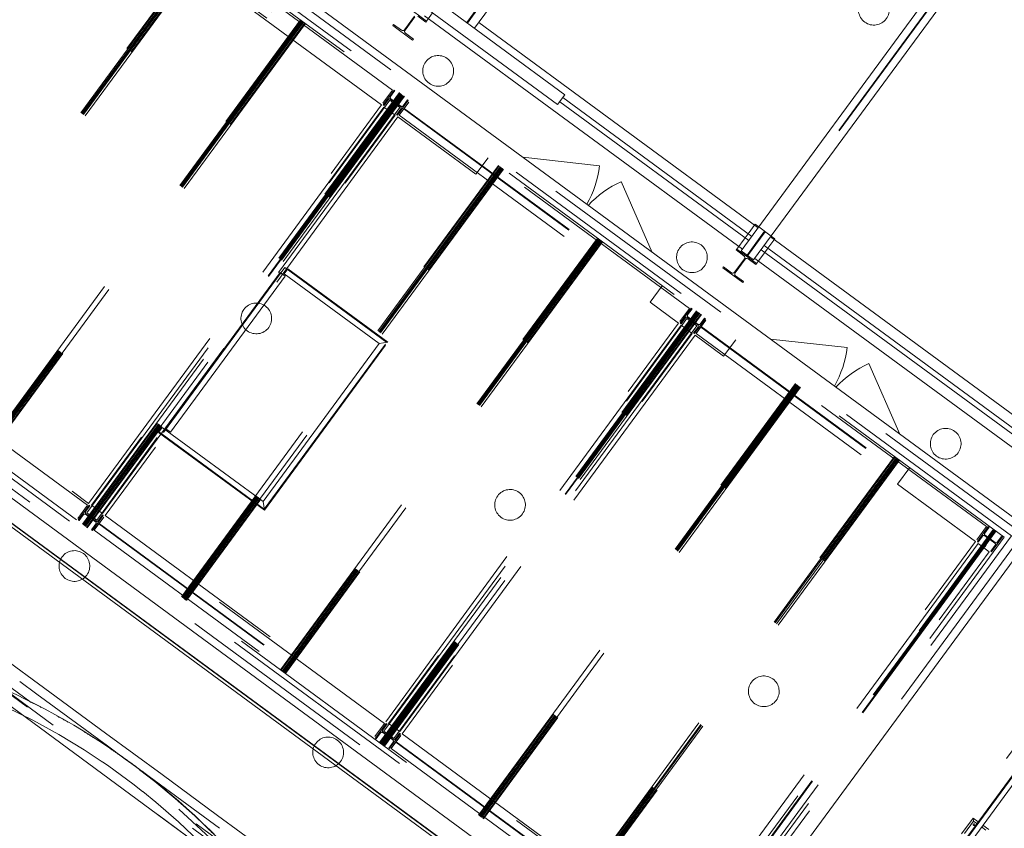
# Model space of a CAD drawing. Header units: metres. Extents: x 135583 to 135939, y 457896 to 458258.
# Tile 392 of 599: x 135814 to 135823, y 457955 to 457963. Entities that reach past the tile are written whole.
import ezdxf

# ---------------------------------------------------------------- set-up
doc = ezdxf.new("R2010")
doc.units = ezdxf.units.M
doc.linetypes.add('Hidden', pattern=[4, 2, -2])
doc.layers.add('NIEUWE INSTALLATIE', color=250, linetype='Continuous', lineweight=0)

msp = doc.modelspace()

# ---------------------------------------------------------------- linework, layer by layer
at = {"layer": 'NIEUWE INSTALLATIE'}
for p, q in [((135823.5806, 457957.6643), (135802.7806, 457972.9456)), ((135799.4414, 457968.4004), (135820.2413, 457953.1191)), ((135820.1063, 457952.9353), (135799.3064, 457968.2166)), ((135820.1235, 457952.9586), (135799.3235, 457968.24)), ((135820.1252, 457952.9611), (135799.3253, 457968.2424)), ((135825.1726, 457966.4684), (135820.7248, 457960.4144)), ((135820.8457, 457960.3256), (135825.2935, 457966.3796)), ((135819.0034, 457961.9396), (135817.7465, 457962.8631)), ((135818.045, 457962.6438), (135818.1705, 457962.8146)), ((135817.6525, 457962.6591), (135817.4591, 457962.8012)), ((135817.6525, 457962.6591), (135817.7117, 457962.7397)), ((135817.6525, 457962.6591), (135817.7117, 457962.7397)), ((135818.9324, 457961.8429), (135817.6755, 457962.7664)), ((135818.1774, 457962.8095), (135818.0519, 457962.6387)), ((135818.121, 457962.588), (135818.2669, 457962.7866)), ((135817.33, 457962.6255), (135817.3229, 457962.6159)), ((135817.4068, 457962.5691), (135817.33, 457962.6255)), ((135817.5333, 457962.7058), (135817.4362, 457962.5736)), ((135817.4422, 457962.5692), (135817.5393, 457962.7014)), ((135817.5687, 457962.7059), (135817.6454, 457962.6495)), ((135820.7367, 457960.4305), (135817.634, 457962.7099)), ((135817.6454, 457962.6495), (135817.6525, 457962.6591)), ((135818.0519, 457962.6387), (135818.045, 457962.6438)), ((135820.8906, 457960.64), (135818.1624, 457962.6444)), ((135817.3229, 457962.6159), (135817.5163, 457962.4738)), ((135817.5235, 457962.4834), (135817.4467, 457962.5398)), ((135817.5163, 457962.4738), (135817.5235, 457962.4834)), ((135819.0034, 457961.9396), (135818.9324, 457961.8429)), ((135818.9531, 457961.8711), (135820.7989, 457960.5151)), ((135818.9827, 457961.9114), (135820.8285, 457960.5554)), ((135818.5923, 457961.3291), (135819.3422, 457961.2462)), ((135819.8573, 457960.3997), (135819.5541, 457961.0906)), ((135820.8603, 457960.6747), (135820.7922, 457960.582)), ((135820.8603, 457960.6747), (135820.7922, 457960.582)), ((135820.8603, 457960.6747), (135820.7922, 457960.582)), ((135820.8603, 457960.6747), (135820.8965, 457960.6481)), ((135820.8603, 457960.6747), (135820.8965, 457960.6481)), ((135820.8603, 457960.6747), (135820.8965, 457960.6481)), ((135820.7626, 457960.5417), (135820.6827, 457960.4329)), ((135820.7626, 457960.5417), (135820.6827, 457960.4329)), ((135820.7626, 457960.5417), (135820.6827, 457960.4329)), ((135820.9856, 457960.4399), (135821.0537, 457960.5326)), ((135820.9856, 457960.4399), (135821.0537, 457960.5326)), ((135820.9856, 457960.4399), (135821.0537, 457960.5326)), ((135823.7918, 457958.5086), (135821.0115, 457960.5512)), ((135821.0174, 457960.5593), (135821.0537, 457960.5326)), ((135821.0174, 457960.5593), (135821.0537, 457960.5326)), ((135821.0174, 457960.5593), (135821.0537, 457960.5326)), ((135820.6827, 457960.4329), (135820.6756, 457960.4233)), ((135820.6756, 457960.4233), (135820.7523, 457960.3669)), ((135820.8761, 457960.2908), (135820.6827, 457960.4329)), ((135820.8457, 457960.3256), (135820.7248, 457960.4144)), ((135820.9197, 457960.4263), (135823.7, 457958.3836)), ((135820.9493, 457960.4666), (135823.7296, 457958.4239)), ((135820.7568, 457960.3375), (135820.6597, 457960.2054)), ((135820.6657, 457960.2009), (135820.7628, 457960.3331)), ((135820.7922, 457960.3376), (135820.869, 457960.2812)), ((135823.6379, 457958.299), (135820.8576, 457960.3417)), ((135820.8761, 457960.2908), (135820.956, 457960.3996)), ((135820.8761, 457960.2908), (135820.956, 457960.3996)), ((135820.8761, 457960.2908), (135820.956, 457960.3996)), ((135820.5536, 457960.2573), (135820.5465, 457960.2476)), ((135820.5465, 457960.2476), (135820.7399, 457960.1055)), ((135820.6303, 457960.2009), (135820.5536, 457960.2573)), ((135820.869, 457960.2812), (135820.8761, 457960.2908)), ((135820.747, 457960.1152), (135820.6702, 457960.1716)), ((135820.7399, 457960.1055), (135820.747, 457960.1152)), ((135821.01, 457959.5529), (135821.7599, 457959.47)), ((135809.3107, 457959.5308), (135813.973, 457956.1055)), ((135809.3107, 457959.5308), (135813.973, 457956.1055)), ((135822.275, 457958.6235), (135821.9718, 457959.3143)), ((135819.867, 457951.3534), (135809.3645, 457959.0694)), ((135819.867, 457951.3534), (135809.3645, 457959.0694)), ((135820.2413, 457953.1191), (135823.5806, 457957.6643)), ((135813.6793, 457956.2096), (135813.8476, 457956.086)), ((135813.6793, 457956.2096), (135813.8476, 457956.086)), ((135814.5164, 457955.7063), (135815.069, 457955.3003)), ((135814.5164, 457955.7063), (135815.069, 457955.3003)), ((135814.5353, 457955.5808), (135814.7108, 457955.4518)), ((135814.5353, 457955.5808), (135814.7108, 457955.4518)), ((135823.58, 457955.5742), (135816.8257, 457946.3806)), ((135816.8368, 457946.3823), (135823.5864, 457955.5694)), ((135823.5871, 457955.5689), (135816.838, 457946.3825)), ((135816.9056, 457946.3928), (135823.626, 457955.5403)), ((135814.7753, 457955.4044), (135814.9436, 457955.2808)), ((135814.7753, 457955.4044), (135814.9436, 457955.2808)), ((135815.6124, 457954.9011), (135818.8321, 457952.5356)), ((135815.6124, 457954.9011), (135818.8321, 457952.5356)), ((135822.9893, 457954.8748), (135822.8768, 457954.7217)), ((135822.9048, 457954.726), (135822.9936, 457954.8469)), ((135822.9893, 457954.8748), (135822.9936, 457954.8469)), ((135823.0392, 457954.8381), (135822.9893, 457954.8748)), ((135822.9936, 457954.8469), (135823.0274, 457954.822)), ((135823.0728, 457954.7887), (135823.1144, 457954.7581)), ((135823.1424, 457954.7623), (135823.0846, 457954.8048))]:
    msp.add_line(p, q, dxfattribs=at)
at = {"layer": 'NIEUWE INSTALLATIE', "linetype": 'Hidden'}
for p, q in [((135802.7967, 457972.8407), (135823.4113, 457957.6956)), ((135802.7967, 457972.8407), (135823.4113, 457957.6956)), ((135823.3639, 457957.6311), (135802.8138, 457972.7289)), ((135823.3639, 457957.6311), (135802.8138, 457972.7289)), ((135823.294, 457957.6204), (135802.8245, 457972.659)), ((135823.294, 457957.6204), (135802.8245, 457972.659)), ((135817.212, 457961.8406), (135807.3802, 457969.0638)), ((135817.212, 457961.8406), (135807.3802, 457969.0638)), ((135817.212, 457961.8406), (135807.3802, 457969.0638)), ((135817.212, 457961.8406), (135807.3802, 457969.0638)), ((135799.6581, 457968.4335), (135820.2082, 457953.3358)), ((135799.6581, 457968.4335), (135820.2082, 457953.3358)), ((135799.728, 457968.4442), (135820.1975, 457953.4057)), ((135799.728, 457968.4442), (135820.1975, 457953.4057)), ((135820.2253, 457953.2239), (135799.6107, 457968.3691)), ((135820.2253, 457953.2239), (135799.6107, 457968.3691)), ((135825.2302, 457966.4261), (135820.7824, 457960.3721)), ((135825.2359, 457966.4219), (135820.7881, 457960.3679)), ((135804.5205, 457965.1714), (135814.3523, 457957.9481)), ((135804.5205, 457965.1714), (135814.3523, 457957.9481)), ((135804.5205, 457965.1714), (135814.3523, 457957.9481)), ((135804.5205, 457965.1714), (135814.3523, 457957.9481)), ((135817.3201, 457961.9846), (135814.5771, 457963.9997)), ((135817.3201, 457961.9846), (135814.5771, 457963.9997)), ((135814.4824, 457963.8708), (135817.2253, 457961.8556)), ((135814.4824, 457963.8708), (135817.2253, 457961.8556)), ((135814.528, 457963.9329), (135817.2709, 457961.9177)), ((135814.528, 457963.9329), (135817.2709, 457961.9177)), ((135814.5315, 457963.9377), (135817.2745, 457961.9225)), ((135814.5315, 457963.9377), (135817.2745, 457961.9225)), ((135812.3569, 457959.166), (135815.4534, 457963.3808)), ((135812.3569, 457959.166), (135815.4534, 457963.3808)), ((135815.4607, 457963.3754), (135812.3642, 457959.1606)), ((135815.4607, 457963.3754), (135812.3642, 457959.1606)), ((135815.4704, 457963.3683), (135812.3739, 457959.1535)), ((135815.4704, 457963.3683), (135812.3739, 457959.1535)), ((135815.4745, 457963.3653), (135812.378, 457959.1505)), ((135815.4745, 457963.3653), (135812.378, 457959.1505)), ((135815.4809, 457963.3606), (135812.3844, 457959.1458)), ((135815.4809, 457963.3606), (135812.3844, 457959.1458)), ((135815.485, 457963.3576), (135812.3885, 457959.1428)), ((135815.485, 457963.3576), (135812.3885, 457959.1428)), ((135812.3982, 457959.1356), (135815.4947, 457963.3504)), ((135812.3982, 457959.1356), (135815.4947, 457963.3504)), ((135815.502, 457963.3451), (135812.4055, 457959.1303)), ((135815.502, 457963.3451), (135812.4055, 457959.1303)), ((135813.324, 457958.4555), (135816.4205, 457962.6703)), ((135813.324, 457958.4555), (135816.4205, 457962.6703)), ((135816.4278, 457962.6649), (135813.3312, 457958.4501)), ((135816.4278, 457962.6649), (135813.3312, 457958.4501)), ((135816.4375, 457962.6578), (135813.341, 457958.443)), ((135816.4375, 457962.6578), (135813.341, 457958.443)), ((135816.4416, 457962.6548), (135813.345, 457958.44)), ((135816.4416, 457962.6548), (135813.345, 457958.44)), ((135816.448, 457962.6501), (135813.3515, 457958.4353)), ((135816.448, 457962.6501), (135813.3515, 457958.4353)), ((135816.4521, 457962.6471), (135813.3555, 457958.4323)), ((135816.4521, 457962.6471), (135813.3555, 457958.4323)), ((135813.3653, 457958.4251), (135816.4618, 457962.6399)), ((135813.3653, 457958.4251), (135816.4618, 457962.6399)), ((135816.4691, 457962.6346), (135813.3726, 457958.4198)), ((135816.4691, 457962.6346), (135813.3726, 457958.4198)), ((135814.291, 457957.745), (135817.3875, 457961.9598)), ((135814.291, 457957.745), (135817.3875, 457961.9598)), ((135817.3948, 457961.9544), (135814.2983, 457957.7397)), ((135817.3948, 457961.9544), (135814.2983, 457957.7397)), ((135817.4046, 457961.9473), (135814.308, 457957.7325)), ((135817.4046, 457961.9473), (135814.308, 457957.7325)), ((135817.3201, 457961.9846), (135817.2253, 457961.8556)), ((135817.3201, 457961.9846), (135817.2253, 457961.8556)), ((135817.3362, 457961.9851), (135817.2296, 457961.8401)), ((135817.3362, 457961.9851), (135817.2296, 457961.8401)), ((135817.3012, 457961.9215), (135817.3439, 457961.9795)), ((135817.3012, 457961.9215), (135817.3439, 457961.9795)), ((135817.3439, 457961.9795), (135817.3362, 457961.9851)), ((135817.3439, 457961.9795), (135817.3362, 457961.9851)), ((135817.4086, 457961.9443), (135814.3121, 457957.7295)), ((135817.4086, 457961.9443), (135814.3121, 457957.7295)), ((135817.4151, 457961.9396), (135814.3185, 457957.7248)), ((135817.4151, 457961.9396), (135814.3185, 457957.7248)), ((135817.4191, 457961.9366), (135814.3226, 457957.7218)), ((135817.4191, 457961.9366), (135814.3226, 457957.7218)), ((135814.3323, 457957.7147), (135817.4289, 457961.9295)), ((135814.3323, 457957.7147), (135817.4289, 457961.9295)), ((135814.3342, 457957.856), (135817.2946, 457961.8854)), ((135814.3342, 457957.856), (135817.2946, 457961.8854)), ((135817.4361, 457961.9241), (135814.3396, 457957.7093)), ((135817.4361, 457961.9241), (135814.3396, 457957.7093)), ((135817.2373, 457961.8344), (135817.2799, 457961.8925)), ((135817.2373, 457961.8344), (135817.2799, 457961.8925)), ((135817.3913, 457961.8143), (135817.2946, 457961.8854)), ((135817.3913, 457961.8143), (135817.2946, 457961.8854)), ((135817.3009, 457961.8957), (135817.3992, 457961.8234)), ((135817.3009, 457961.8957), (135817.3992, 457961.8234)), ((135817.4028, 457961.8283), (135817.3044, 457961.9005)), ((135817.4028, 457961.8283), (135817.3044, 457961.9005)), ((135817.3674, 457961.7388), (135817.474, 457961.8839)), ((135817.3674, 457961.7388), (135817.474, 457961.8839)), ((135817.3836, 457961.7393), (135817.4783, 457961.8683)), ((135817.3836, 457961.7393), (135817.4783, 457961.8683)), ((135817.4664, 457961.8895), (135817.4237, 457961.8315)), ((135817.4664, 457961.8895), (135817.4237, 457961.8315)), ((135817.474, 457961.8839), (135817.4664, 457961.8895)), ((135817.474, 457961.8839), (135817.4664, 457961.8895)), ((135820.2212, 457959.8531), (135817.4783, 457961.8683)), ((135820.2212, 457959.8531), (135817.4783, 457961.8683)), ((135814.3523, 457957.9481), (135817.212, 457961.8406)), ((135814.3523, 457957.9481), (135817.212, 457961.8406)), ((135814.3523, 457957.9481), (135817.212, 457961.8406)), ((135814.3523, 457957.9481), (135817.212, 457961.8406)), ((135817.2366, 457961.8192), (135814.3801, 457957.9311)), ((135817.2366, 457961.8192), (135814.3801, 457957.9311)), ((135817.3913, 457961.8143), (135814.431, 457957.7849)), ((135817.3913, 457961.8143), (135814.431, 457957.7849)), ((135817.2884, 457961.7811), (135814.4319, 457957.8931)), ((135817.2884, 457961.7811), (135814.4319, 457957.8931)), ((135817.2937, 457961.7772), (135814.4372, 457957.8892)), ((135817.2937, 457961.7772), (135814.4372, 457957.8892)), ((135817.2296, 457961.8401), (135817.2373, 457961.8344)), ((135817.2296, 457961.8401), (135817.2373, 457961.8344)), ((135817.2366, 457961.8192), (135817.3454, 457961.7392)), ((135817.2366, 457961.8192), (135817.3454, 457961.7392)), ((135817.4024, 457961.8025), (135817.3598, 457961.7444)), ((135817.4024, 457961.8025), (135817.3598, 457961.7444)), ((135817.4292, 457961.8014), (135820.1721, 457959.7862)), ((135817.4292, 457961.8014), (135820.1721, 457959.7862)), ((135817.4327, 457961.8062), (135820.1757, 457959.7911)), ((135817.4327, 457961.8062), (135820.1757, 457959.7911)), ((135814.4889, 457957.8511), (135817.3454, 457961.7392)), ((135814.4889, 457957.8511), (135817.3454, 457961.7392)), ((135817.3732, 457961.7222), (135814.5135, 457957.8297)), ((135817.3732, 457961.7222), (135814.5135, 457957.8297)), ((135817.3598, 457961.7444), (135817.3674, 457961.7388)), ((135817.3598, 457961.7444), (135817.3674, 457961.7388)), ((135818.1352, 457961.1623), (135817.3732, 457961.7222)), ((135818.1352, 457961.1623), (135817.3732, 457961.7222)), ((135817.3836, 457961.7393), (135820.1265, 457959.7242)), ((135817.3836, 457961.7393), (135820.1265, 457959.7242)), ((135818.1352, 457961.1623), (135818.2536, 457961.3235)), ((135818.1352, 457961.1623), (135818.2536, 457961.3235)), ((135815.2581, 457957.0345), (135818.3546, 457961.2493)), ((135815.2581, 457957.0345), (135818.3546, 457961.2493)), ((135818.3619, 457961.244), (135815.2654, 457957.0292)), ((135818.3619, 457961.244), (135815.2654, 457957.0292)), ((135818.3716, 457961.2368), (135815.2751, 457957.022)), ((135818.3716, 457961.2368), (135815.2751, 457957.022)), ((135818.3757, 457961.2338), (135815.2792, 457957.019)), ((135818.3757, 457961.2338), (135815.2792, 457957.019)), ((135818.3821, 457961.2291), (135815.2856, 457957.0143)), ((135818.3821, 457961.2291), (135815.2856, 457957.0143)), ((135818.3862, 457961.2261), (135815.2897, 457957.0113)), ((135818.3862, 457961.2261), (135815.2897, 457957.0113)), ((135815.2994, 457957.0042), (135818.3959, 457961.219)), ((135815.2994, 457957.0042), (135818.3959, 457961.219)), ((135818.4032, 457961.2136), (135815.3067, 457956.9988)), ((135818.4032, 457961.2136), (135815.3067, 457956.9988)), ((135820.954, 457960.6059), (135820.7823, 457960.3722)), ((135820.954, 457960.6059), (135820.7823, 457960.3722)), ((135820.954, 457960.6059), (135820.7823, 457960.3722)), ((135820.96, 457960.6014), (135820.7883, 457960.3678)), ((135820.96, 457960.6014), (135820.7883, 457960.3678)), ((135820.96, 457960.6014), (135820.7883, 457960.3678)), ((135820.8966, 457960.648), (135821.0174, 457960.5593)), ((135820.8966, 457960.648), (135821.0174, 457960.5593)), ((135820.8966, 457960.648), (135821.0174, 457960.5593)), ((135816.2252, 457956.324), (135819.3217, 457960.5388)), ((135816.2252, 457956.324), (135819.3217, 457960.5388)), ((135819.329, 457960.5335), (135816.2324, 457956.3187)), ((135819.329, 457960.5335), (135816.2324, 457956.3187)), ((135819.3387, 457960.5263), (135816.2422, 457956.3116)), ((135819.3387, 457960.5263), (135816.2422, 457956.3116)), ((135819.3428, 457960.5233), (135816.2462, 457956.3086)), ((135819.3428, 457960.5233), (135816.2462, 457956.3086)), ((135819.3492, 457960.5186), (135816.2527, 457956.3038)), ((135819.3492, 457960.5186), (135816.2527, 457956.3038)), ((135819.3533, 457960.5156), (135816.2567, 457956.3008)), ((135819.3533, 457960.5156), (135816.2567, 457956.3008)), ((135816.2665, 457956.2937), (135819.363, 457960.5085)), ((135816.2665, 457956.2937), (135819.363, 457960.5085)), ((135820.7922, 457960.582), (135820.7626, 457960.5418)), ((135820.7922, 457960.582), (135820.7626, 457960.5418)), ((135820.7922, 457960.582), (135820.7626, 457960.5418)), ((135819.3703, 457960.5031), (135816.2737, 457956.2883)), ((135819.3703, 457960.5031), (135816.2737, 457956.2883)), ((135820.956, 457960.3997), (135820.9856, 457960.4399)), ((135820.956, 457960.3997), (135820.9856, 457960.4399)), ((135820.956, 457960.3997), (135820.9856, 457960.4399)), ((135820.7823, 457960.3722), (135820.7763, 457960.3641)), ((135820.7823, 457960.3722), (135820.7763, 457960.3641)), ((135820.7823, 457960.3722), (135820.7763, 457960.3641)), ((135820.7883, 457960.3677), (135820.7824, 457960.3597)), ((135820.7883, 457960.3677), (135820.7824, 457960.3597)), ((135820.7883, 457960.3677), (135820.7824, 457960.3597)), ((135816.268, 457960.2526), (135815.0713, 457958.6238)), ((135816.268, 457960.2526), (135815.0713, 457958.6238)), ((135816.2634, 457960.1902), (135816.299, 457960.2385)), ((135816.2634, 457960.1902), (135816.299, 457960.2385)), ((135817.2642, 457959.5207), (135816.268, 457960.2526)), ((135817.2642, 457959.5207), (135816.268, 457960.2526)), ((135817.274, 457959.5222), (135816.299, 457960.2385)), ((135817.274, 457959.5222), (135816.299, 457960.2385)), ((135816.2234, 457960.2038), (135815.1045, 457958.6808)), ((135816.2234, 457960.2038), (135815.1045, 457958.6808)), ((135815.1529, 457958.6453), (135816.2718, 457960.1683)), ((135815.1529, 457958.6453), (135816.2718, 457960.1683)), ((135816.2234, 457960.2038), (135816.2718, 457960.1683)), ((135816.2234, 457960.2038), (135816.2718, 457960.1683)), ((135816.2634, 457960.1902), (135817.1901, 457959.5094)), ((135816.2634, 457960.1902), (135817.1901, 457959.5094)), ((135819.9532, 457960.0748), (135819.8348, 457959.9137)), ((135819.9532, 457960.0748), (135819.8348, 457959.9137)), ((135814.3419, 457957.931), (135811.599, 457959.9461)), ((135814.3419, 457957.931), (135811.599, 457959.9461)), ((135811.5499, 457959.8792), (135814.2928, 457957.8641)), ((135811.5499, 457959.8792), (135814.2928, 457957.8641)), ((135811.5534, 457959.8841), (135814.2964, 457957.8689)), ((135811.5534, 457959.8841), (135814.2964, 457957.8689)), ((135820.1132, 457959.7091), (135819.8348, 457959.9137)), ((135820.1132, 457959.7091), (135819.8348, 457959.9137)), ((135820.2212, 457959.8531), (135820.1265, 457959.7242)), ((135820.2212, 457959.8531), (135820.1265, 457959.7242)), ((135820.2374, 457959.8537), (135820.1308, 457959.7086)), ((135820.2374, 457959.8537), (135820.1308, 457959.7086)), ((135820.2024, 457959.79), (135820.2451, 457959.848)), ((135820.2024, 457959.79), (135820.2451, 457959.848)), ((135820.2451, 457959.848), (135820.2374, 457959.8537)), ((135820.2451, 457959.848), (135820.2374, 457959.8537)), ((135811.5043, 457959.8172), (135814.2472, 457957.802)), ((135811.5043, 457959.8172), (135814.2472, 457957.802)), ((135817.1922, 457955.6136), (135820.2887, 457959.8284)), ((135817.1922, 457955.6136), (135820.2887, 457959.8284)), ((135820.296, 457959.823), (135817.1995, 457955.6082)), ((135820.296, 457959.823), (135817.1995, 457955.6082)), ((135820.3057, 457959.8159), (135817.2092, 457955.6011)), ((135820.3057, 457959.8159), (135817.2092, 457955.6011)), ((135820.3098, 457959.8129), (135817.2133, 457955.5981)), ((135820.3098, 457959.8129), (135817.2133, 457955.5981)), ((135820.3163, 457959.8081), (135817.2197, 457955.5933)), ((135820.3163, 457959.8081), (135817.2197, 457955.5933)), ((135820.3203, 457959.8051), (135817.2238, 457955.5904)), ((135820.3203, 457959.8051), (135817.2238, 457955.5904)), ((135817.2335, 457955.5832), (135820.33, 457959.798)), ((135817.2335, 457955.5832), (135820.33, 457959.798)), ((135817.2354, 457955.7245), (135820.1958, 457959.7539)), ((135817.2354, 457955.7245), (135820.1958, 457959.7539)), ((135820.3373, 457959.7927), (135817.2408, 457955.5779)), ((135820.3373, 457959.7927), (135817.2408, 457955.5779)), ((135820.1385, 457959.703), (135820.1811, 457959.761)), ((135820.1385, 457959.703), (135820.1811, 457959.761)), ((135820.1958, 457959.7539), (135820.2925, 457959.6829)), ((135820.1958, 457959.7539), (135820.2925, 457959.6829)), ((135820.2021, 457959.7642), (135820.3004, 457959.692)), ((135820.2021, 457959.7642), (135820.3004, 457959.692)), ((135820.304, 457959.6968), (135820.2056, 457959.769)), ((135820.304, 457959.6968), (135820.2056, 457959.769)), ((135820.2686, 457959.6074), (135820.3752, 457959.7524)), ((135820.2686, 457959.6074), (135820.3752, 457959.7524)), ((135820.2848, 457959.6079), (135820.3795, 457959.7368)), ((135820.2848, 457959.6079), (135820.3795, 457959.7368)), ((135820.3676, 457959.758), (135820.3249, 457959.7)), ((135820.3676, 457959.758), (135820.3249, 457959.7)), ((135820.3752, 457959.7524), (135820.3676, 457959.758)), ((135820.3752, 457959.7524), (135820.3676, 457959.758)), ((135823.1224, 457957.7217), (135820.3795, 457959.7368)), ((135823.1224, 457957.7217), (135820.3795, 457959.7368)), ((135817.2535, 457955.8167), (135820.1132, 457959.7091)), ((135817.2535, 457955.8167), (135820.1132, 457959.7091)), ((135820.1378, 457959.6877), (135817.2813, 457955.7996)), ((135820.1378, 457959.6877), (135817.2813, 457955.7996)), ((135820.2925, 457959.6829), (135817.3321, 457955.6535)), ((135820.2925, 457959.6829), (135817.3321, 457955.6535)), ((135820.1896, 457959.6497), (135817.3331, 457955.7616)), ((135820.1896, 457959.6497), (135817.3331, 457955.7616)), ((135820.1949, 457959.6458), (135817.3384, 457955.7577)), ((135820.1949, 457959.6458), (135817.3384, 457955.7577)), ((135820.1308, 457959.7086), (135820.1385, 457959.703)), ((135820.1308, 457959.7086), (135820.1385, 457959.703)), ((135820.1378, 457959.6877), (135820.2466, 457959.6078)), ((135820.1378, 457959.6877), (135820.2466, 457959.6078)), ((135820.3036, 457959.671), (135820.261, 457959.613)), ((135820.3036, 457959.671), (135820.261, 457959.613)), ((135820.3304, 457959.67), (135823.0733, 457957.6548)), ((135820.3304, 457959.67), (135823.0733, 457957.6548)), ((135820.3339, 457959.6748), (135823.0769, 457957.6596)), ((135820.3339, 457959.6748), (135823.0769, 457957.6596)), ((135820.9494, 457952.2334), (135826.4556, 457959.7281)), ((135820.9494, 457952.2334), (135826.4556, 457959.7281)), ((135817.3901, 457955.7197), (135820.2466, 457959.6078)), ((135817.3901, 457955.7197), (135820.2466, 457959.6078)), ((135820.2744, 457959.5907), (135817.4147, 457955.6983)), ((135820.2744, 457959.5907), (135817.4147, 457955.6983)), ((135820.261, 457959.613), (135820.2686, 457959.6074)), ((135820.261, 457959.613), (135820.2686, 457959.6074)), ((135820.5529, 457959.3861), (135820.2744, 457959.5907)), ((135820.5529, 457959.3861), (135820.2744, 457959.5907)), ((135820.2848, 457959.6079), (135823.0277, 457957.5927)), ((135820.2848, 457959.6079), (135823.0277, 457957.5927)), ((135820.5529, 457959.3861), (135820.6713, 457959.5473)), ((135820.5529, 457959.3861), (135820.6713, 457959.5473)), ((135817.1901, 457959.5094), (135816.0562, 457957.9659)), ((135817.1901, 457959.5094), (135816.0562, 457957.9659)), ((135816.0675, 457957.8918), (135817.2642, 457959.5207)), ((135816.0675, 457957.8918), (135817.2642, 457959.5207)), ((135816.069, 457957.882), (135817.274, 457959.5222)), ((135816.069, 457957.882), (135817.274, 457959.5222)), ((135817.274, 457959.5222), (135817.1901, 457959.5094)), ((135817.1901, 457959.5094), (135817.274, 457959.5222)), ((135817.274, 457959.5222), (135817.1901, 457959.5094)), ((135817.1901, 457959.5094), (135817.274, 457959.5222)), ((135820.2389, 457951.2663), (135809.1982, 457959.3777)), ((135820.2389, 457951.2663), (135809.1982, 457959.3777)), ((135820.2033, 457951.223), (135809.1675, 457959.3308)), ((135820.2033, 457951.223), (135809.1675, 457959.3308)), ((135809.1711, 457959.3356), (135820.2069, 457951.2278)), ((135809.1711, 457959.3356), (135820.2069, 457951.2278)), ((135819.867, 457951.3534), (135809.3645, 457959.0694)), ((135819.867, 457951.3534), (135809.3645, 457959.0694)), ((135818.1593, 457954.9031), (135821.2558, 457959.1179)), ((135818.1593, 457954.9031), (135821.2558, 457959.1179)), ((135821.2631, 457959.1125), (135818.1666, 457954.8977)), ((135821.2631, 457959.1125), (135818.1666, 457954.8977)), ((135821.2728, 457959.1054), (135818.1763, 457954.8906)), ((135821.2728, 457959.1054), (135818.1763, 457954.8906)), ((135821.2769, 457959.1024), (135818.1804, 457954.8876)), ((135821.2769, 457959.1024), (135818.1804, 457954.8876)), ((135821.2833, 457959.0977), (135818.1868, 457954.8829)), ((135821.2833, 457959.0977), (135818.1868, 457954.8829)), ((135821.2874, 457959.0947), (135818.1909, 457954.8799)), ((135821.2874, 457959.0947), (135818.1909, 457954.8799)), ((135818.2006, 457954.8727), (135821.2971, 457959.0875)), ((135818.2006, 457954.8727), (135821.2971, 457959.0875)), ((135821.3044, 457959.0822), (135818.2079, 457954.8674)), ((135821.3044, 457959.0822), (135818.2079, 457954.8674)), ((135815.0354, 457958.6414), (135815.0709, 457958.6898)), ((135815.0354, 457958.6414), (135815.0709, 457958.6898)), ((135816.0562, 457957.9659), (135815.0709, 457958.6898)), ((135816.0562, 457957.9659), (135815.0709, 457958.6898)), ((135815.1529, 457958.6453), (135815.1045, 457958.6808)), ((135815.1529, 457958.6453), (135815.1045, 457958.6808)), ((135815.0354, 457958.6414), (135816.069, 457957.882)), ((135815.0354, 457958.6414), (135816.069, 457957.882)), ((135815.0712, 457958.6238), (135815.0395, 457958.6471)), ((135815.0712, 457958.6238), (135815.0395, 457958.6471)), ((135815.0713, 457958.6238), (135816.0675, 457957.8918)), ((135815.0713, 457958.6238), (135816.0675, 457957.8918)), ((135819.1263, 457954.1926), (135822.2229, 457958.4074)), ((135819.1263, 457954.1926), (135822.2229, 457958.4074)), ((135822.2302, 457958.402), (135819.1336, 457954.1872)), ((135822.2302, 457958.402), (135819.1336, 457954.1872)), ((135822.2399, 457958.3949), (135819.1434, 457954.1801)), ((135822.2399, 457958.3949), (135819.1434, 457954.1801)), ((135819.1474, 457954.1771), (135822.2439, 457958.3919)), ((135819.1474, 457954.1771), (135822.2439, 457958.3919)), ((135819.1539, 457954.1724), (135822.2504, 457958.3872)), ((135819.1539, 457954.1724), (135822.2504, 457958.3872)), ((135822.2545, 457958.3842), (135819.1579, 457954.1694)), ((135822.2545, 457958.3842), (135819.1579, 457954.1694)), ((135819.1677, 457954.1622), (135822.2642, 457958.377)), ((135819.1677, 457954.1622), (135822.2642, 457958.377)), ((135822.2715, 457958.3717), (135819.1749, 457954.1569)), ((135822.2715, 457958.3717), (135819.1749, 457954.1569)), ((135822.3709, 457958.2986), (135822.2525, 457958.1375)), ((135822.3709, 457958.2986), (135822.2525, 457958.1375)), ((135823.0144, 457957.5777), (135822.2525, 457958.1375)), ((135823.0144, 457957.5777), (135822.2525, 457958.1375)), ((135814.3419, 457957.931), (135814.2472, 457957.802)), ((135814.3419, 457957.931), (135814.2472, 457957.802)), ((135814.3581, 457957.9315), (135814.2515, 457957.7864)), ((135814.3581, 457957.9315), (135814.2515, 457957.7864)), ((135814.3231, 457957.8679), (135814.3658, 457957.9259)), ((135814.3231, 457957.8679), (135814.3658, 457957.9259)), ((135814.3658, 457957.9259), (135814.3581, 457957.9315)), ((135814.3658, 457957.9259), (135814.3581, 457957.9315)), ((135814.4889, 457957.8511), (135814.3801, 457957.9311)), ((135814.4889, 457957.8511), (135814.3801, 457957.9311)), ((135816.0562, 457957.9659), (135816.069, 457957.882)), ((135816.069, 457957.882), (135816.0562, 457957.9659)), ((135816.0562, 457957.9659), (135816.069, 457957.882)), ((135816.069, 457957.882), (135816.0562, 457957.9659)), ((135814.2592, 457957.7808), (135814.3018, 457957.8388)), ((135814.2592, 457957.7808), (135814.3018, 457957.8388)), ((135814.3228, 457957.842), (135814.4211, 457957.7698)), ((135814.3228, 457957.842), (135814.4211, 457957.7698)), ((135814.4247, 457957.7746), (135814.3263, 457957.8469)), ((135814.4247, 457957.7746), (135814.3263, 457957.8469)), ((135814.431, 457957.7849), (135814.3342, 457957.856)), ((135814.431, 457957.7849), (135814.3342, 457957.856)), ((135814.3893, 457957.6852), (135814.4959, 457957.8303)), ((135814.3893, 457957.6852), (135814.4959, 457957.8303)), ((135814.4055, 457957.6857), (135814.5002, 457957.8147)), ((135814.4055, 457957.6857), (135814.5002, 457957.8147)), ((135814.4883, 457957.8359), (135814.4456, 457957.7779)), ((135814.4883, 457957.8359), (135814.4456, 457957.7779)), ((135814.4959, 457957.8303), (135814.4883, 457957.8359)), ((135814.4959, 457957.8303), (135814.4883, 457957.8359)), ((135817.2431, 457955.7995), (135814.5002, 457957.8147)), ((135817.2431, 457955.7995), (135814.5002, 457957.8147)), ((135814.5135, 457957.8297), (135817.2535, 457955.8167)), ((135814.5135, 457957.8297), (135817.2535, 457955.8167)), ((135814.2515, 457957.7864), (135814.2592, 457957.7808)), ((135814.2515, 457957.7864), (135814.2592, 457957.7808)), ((135814.4243, 457957.7488), (135814.3817, 457957.6908)), ((135814.4243, 457957.7488), (135814.3817, 457957.6908)), ((135814.4511, 457957.7478), (135817.194, 457955.7326)), ((135814.4511, 457957.7478), (135817.194, 457955.7326)), ((135814.4546, 457957.7526), (135817.1975, 457955.7375)), ((135814.4546, 457957.7526), (135817.1975, 457955.7375)), ((135823.1224, 457957.7217), (135823.0277, 457957.5927)), ((135823.1224, 457957.7217), (135823.0277, 457957.5927)), ((135823.1386, 457957.7222), (135823.032, 457957.5772)), ((135823.1386, 457957.7222), (135823.032, 457957.5772)), ((135823.1036, 457957.6586), (135823.1463, 457957.7166)), ((135823.1036, 457957.6586), (135823.1463, 457957.7166)), ((135823.1463, 457957.7166), (135823.1386, 457957.7222)), ((135823.1463, 457957.7166), (135823.1386, 457957.7222)), ((135814.3817, 457957.6908), (135814.3893, 457957.6852)), ((135814.3817, 457957.6908), (135814.3893, 457957.6852)), ((135814.4055, 457957.6857), (135817.1484, 457955.6706)), ((135814.4055, 457957.6857), (135817.1484, 457955.6706)), ((135820.0934, 457953.4821), (135823.1899, 457957.6969)), ((135820.0934, 457953.4821), (135823.1899, 457957.6969)), ((135823.1972, 457957.6915), (135820.1007, 457953.4768)), ((135823.1972, 457957.6915), (135820.1007, 457953.4768)), ((135823.2069, 457957.6844), (135820.1104, 457953.4696)), ((135823.2069, 457957.6844), (135820.1104, 457953.4696)), ((135820.1145, 457953.4666), (135823.211, 457957.6814)), ((135820.1145, 457953.4666), (135823.211, 457957.6814)), ((135823.2142, 457957.6791), (135820.1177, 457953.4643)), ((135823.2142, 457957.6791), (135820.1177, 457953.4643)), ((135820.1975, 457953.4057), (135823.294, 457957.6204)), ((135820.1975, 457953.4057), (135823.294, 457957.6204)), ((135820.2082, 457953.3358), (135823.3639, 457957.6311)), ((135820.2082, 457953.3358), (135823.3639, 457957.6311)), ((135823.4757, 457957.6482), (135820.2726, 457953.2884)), ((135823.4757, 457957.6482), (135820.2726, 457953.2884)), ((135823.0397, 457957.5715), (135823.0823, 457957.6296)), ((135823.0397, 457957.5715), (135823.0823, 457957.6296)), ((135823.1033, 457957.6328), (135823.2016, 457957.5605)), ((135823.1033, 457957.6328), (135823.2016, 457957.5605)), ((135823.2051, 457957.5654), (135823.1068, 457957.6376)), ((135823.2051, 457957.5654), (135823.1068, 457957.6376)), ((135823.1698, 457957.4759), (135823.2764, 457957.621)), ((135823.1698, 457957.4759), (135823.2764, 457957.621)), ((135823.2687, 457957.6266), (135823.2261, 457957.5686)), ((135823.2687, 457957.6266), (135823.2261, 457957.5686)), ((135823.2764, 457957.621), (135823.2687, 457957.6266)), ((135823.2764, 457957.621), (135823.2687, 457957.6266)), ((135820.1547, 457953.6852), (135823.0144, 457957.5777)), ((135820.1547, 457953.6852), (135823.0144, 457957.5777)), ((135823.039, 457957.5563), (135820.1825, 457953.6682)), ((135823.039, 457957.5563), (135820.1825, 457953.6682)), ((135823.032, 457957.5772), (135823.0397, 457957.5715)), ((135823.032, 457957.5772), (135823.0397, 457957.5715)), ((135823.039, 457957.5563), (135823.1478, 457957.4763)), ((135823.039, 457957.5563), (135823.1478, 457957.4763)), ((135823.1105, 457957.5463), (135823.0829, 457957.5088)), ((135823.1105, 457957.5463), (135823.0829, 457957.5088)), ((135823.0894, 457957.5041), (135823.117, 457957.5416)), ((135823.0894, 457957.5041), (135823.117, 457957.5416)), ((135823.117, 457957.5416), (135823.1105, 457957.5463)), ((135823.117, 457957.5416), (135823.1105, 457957.5463)), ((135823.2048, 457957.5396), (135823.1622, 457957.4815)), ((135823.2048, 457957.5396), (135823.1622, 457957.4815)), ((135820.2323, 457953.6287), (135823.0829, 457957.5088)), ((135820.2323, 457953.6287), (135823.0829, 457957.5088)), ((135823.0907, 457957.5182), (135820.2342, 457953.6302)), ((135823.0907, 457957.5182), (135820.2342, 457953.6302)), ((135820.2387, 457953.6239), (135823.0894, 457957.5041)), ((135820.2387, 457953.6239), (135823.0894, 457957.5041)), ((135823.0961, 457957.5143), (135820.2396, 457953.6263)), ((135823.0961, 457957.5143), (135820.2396, 457953.6263)), ((135820.2913, 457953.5882), (135823.1478, 457957.4763)), ((135820.2913, 457953.5882), (135823.1478, 457957.4763)), ((135823.0731, 457957.4819), (135823.0666, 457957.4866)), ((135823.0731, 457957.4819), (135823.0666, 457957.4866)), ((135823.0829, 457957.5088), (135823.0894, 457957.5041)), ((135823.0829, 457957.5088), (135823.0894, 457957.5041)), ((135823.0913, 457957.5202), (135823.0977, 457957.5154)), ((135823.0913, 457957.5202), (135823.0977, 457957.5154)), ((135823.1622, 457957.4815), (135823.1698, 457957.4759)), ((135823.1622, 457957.4815), (135823.1698, 457957.4759)), ((135813.8476, 457956.086), (135814.5352, 457955.5808)), ((135813.8476, 457956.086), (135814.5352, 457955.5808)), ((135813.8476, 457956.086), (135814.5352, 457955.5808)), ((135813.8476, 457956.086), (135814.5352, 457955.5808)), ((135813.973, 457956.1055), (135814.5164, 457955.7063)), ((135813.973, 457956.1055), (135814.5164, 457955.7063)), ((135813.973, 457956.1055), (135814.5164, 457955.7063)), ((135813.973, 457956.1055), (135814.5164, 457955.7063)), ((135817.2431, 457955.7995), (135817.1484, 457955.6706)), ((135817.2431, 457955.7995), (135817.1484, 457955.6706)), ((135817.2593, 457955.8001), (135817.1527, 457955.655)), ((135817.2593, 457955.8001), (135817.1527, 457955.655)), ((135817.2593, 457955.8001), (135817.1527, 457955.655)), ((135817.2243, 457955.7364), (135817.2669, 457955.7944)), ((135817.2243, 457955.7364), (135817.2669, 457955.7944)), ((135817.2243, 457955.7364), (135817.2669, 457955.7944)), ((135817.2669, 457955.7944), (135817.2593, 457955.8001)), ((135817.2669, 457955.7944), (135817.2593, 457955.8001)), ((135817.2669, 457955.7944), (135817.2593, 457955.8001)), ((135817.3901, 457955.7197), (135817.2813, 457955.7996)), ((135817.3901, 457955.7197), (135817.2813, 457955.7996)), ((135817.1604, 457955.6494), (135817.203, 457955.7074)), ((135817.1604, 457955.6494), (135817.203, 457955.7074)), ((135817.1604, 457955.6494), (135817.203, 457955.7074)), ((135817.224, 457955.7106), (135817.3223, 457955.6384)), ((135817.224, 457955.7106), (135817.3223, 457955.6384)), ((135817.224, 457955.7106), (135817.3223, 457955.6384)), ((135817.3258, 457955.6432), (135817.2275, 457955.7154)), ((135817.3258, 457955.6432), (135817.2275, 457955.7154)), ((135817.3258, 457955.6432), (135817.2275, 457955.7154)), ((135817.2354, 457955.7245), (135817.3321, 457955.6535)), ((135817.2354, 457955.7245), (135817.3321, 457955.6535)), ((135817.2905, 457955.5537), (135817.3971, 457955.6988)), ((135817.2905, 457955.5537), (135817.3971, 457955.6988)), ((135817.2905, 457955.5537), (135817.3971, 457955.6988)), ((135817.3894, 457955.7044), (135817.3468, 457955.6464)), ((135817.3894, 457955.7044), (135817.3468, 457955.6464)), ((135817.3894, 457955.7044), (135817.3468, 457955.6464)), ((135817.3971, 457955.6988), (135817.3894, 457955.7044)), ((135817.3971, 457955.6988), (135817.3894, 457955.7044)), ((135817.3971, 457955.6988), (135817.3894, 457955.7044)), ((135817.4147, 457955.6983), (135820.1547, 457953.6852)), ((135817.4147, 457955.6983), (135820.1547, 457953.6852)), ((135817.1527, 457955.655), (135817.1604, 457955.6494)), ((135817.1527, 457955.655), (135817.1604, 457955.6494)), ((135817.1527, 457955.655), (135817.1604, 457955.6494)), ((135817.3255, 457955.6174), (135817.2829, 457955.5594)), ((135817.3255, 457955.6174), (135817.2829, 457955.5594)), ((135817.3255, 457955.6174), (135817.2829, 457955.5594)), ((135817.3067, 457955.5543), (135817.4014, 457955.6832)), ((135817.3067, 457955.5543), (135817.4014, 457955.6832)), ((135817.3067, 457955.5543), (135817.4014, 457955.6832)), ((135817.3523, 457955.6163), (135820.0952, 457953.6012)), ((135817.3523, 457955.6163), (135820.0952, 457953.6012)), ((135817.3523, 457955.6163), (135820.0952, 457953.6012)), ((135817.3558, 457955.6212), (135820.0987, 457953.606)), ((135817.3558, 457955.6212), (135820.0987, 457953.606)), ((135817.3558, 457955.6212), (135820.0987, 457953.606)), ((135820.1443, 457953.6681), (135817.4014, 457955.6832)), ((135820.1443, 457953.6681), (135817.4014, 457955.6832)), ((135820.1443, 457953.6681), (135817.4014, 457955.6832)), ((135817.2829, 457955.5594), (135817.2905, 457955.5537)), ((135817.2829, 457955.5594), (135817.2905, 457955.5537)), ((135817.2829, 457955.5594), (135817.2905, 457955.5537)), ((135817.3067, 457955.5543), (135820.0496, 457953.5391)), ((135817.3067, 457955.5543), (135820.0496, 457953.5391)), ((135817.3067, 457955.5543), (135820.0496, 457953.5391)), ((135814.7108, 457955.4518), (135814.7752, 457955.4045)), ((135814.7108, 457955.4518), (135814.7752, 457955.4045)), ((135814.7108, 457955.4518), (135814.7752, 457955.4045)), ((135814.7108, 457955.4518), (135814.7752, 457955.4045)), ((135814.9436, 457955.2808), (135815.6312, 457954.7756)), ((135814.9436, 457955.2808), (135815.6312, 457954.7756)), ((135814.9436, 457955.2808), (135815.6312, 457954.7756)), ((135814.9436, 457955.2808), (135815.6312, 457954.7756)), ((135815.069, 457955.3003), (135815.6124, 457954.9011)), ((135815.069, 457955.3003), (135815.6124, 457954.9011)), ((135815.069, 457955.3003), (135815.6124, 457954.9011)), ((135815.069, 457955.3003), (135815.6124, 457954.9011))]:
    msp.add_line(p, q, dxfattribs=at)
at = {"layer": 'NIEUWE INSTALLATIE', "linetype": 'Hidden', "flags": 128}
for points in [[(135805.9108, 457954.6061), (135806.0174, 457954.7108), (135806.2306, 457954.9069), (135806.452, 457955.0936), (135806.6812, 457955.2707), (135806.9178, 457955.4378), (135807.1614, 457955.5946), (135807.4114, 457955.7408), (135807.6675, 457955.8761), (135807.9292, 457956.0003), (135808.196, 457956.1132), (135808.4673, 457956.2145), (135808.7428, 457956.3041), (135809.0218, 457956.3818), (135809.3039, 457956.4475), (135809.5886, 457956.501), (135809.8753, 457956.5422), (135810.1635, 457956.5711), (135810.4527, 457956.5876), (135810.7423, 457956.5916), (135811.0319, 457956.5833), (135811.3208, 457956.5625), (135811.6085, 457956.5294), (135811.8946, 457956.4839), (135812.1784, 457956.4262), (135812.4595, 457956.3564), (135812.7374, 457956.2746), (135813.0115, 457956.1809), (135813.2813, 457956.0756), (135813.5464, 457955.9588), (135813.8062, 457955.8307), (135814.0603, 457955.6916), (135814.3081, 457955.5417), (135814.4847, 457955.4258)], [(135805.9108, 457954.6061), (135806.0174, 457954.7108), (135806.2306, 457954.9069), (135806.452, 457955.0936), (135806.6812, 457955.2707), (135806.9178, 457955.4378), (135807.1614, 457955.5946), (135807.4114, 457955.7408), (135807.6675, 457955.8761), (135807.9292, 457956.0003), (135808.196, 457956.1132), (135808.4673, 457956.2145), (135808.7428, 457956.3041), (135809.0218, 457956.3818), (135809.3039, 457956.4475), (135809.5886, 457956.501), (135809.8753, 457956.5422), (135810.1635, 457956.5711), (135810.4527, 457956.5876), (135810.7423, 457956.5916), (135811.0319, 457956.5833), (135811.3208, 457956.5625), (135811.6085, 457956.5294), (135811.8946, 457956.4839), (135812.1784, 457956.4262), (135812.4595, 457956.3564), (135812.7374, 457956.2746), (135813.0115, 457956.1809), (135813.2813, 457956.0756), (135813.5464, 457955.9588), (135813.8062, 457955.8307), (135814.0603, 457955.6916), (135814.3081, 457955.5417), (135814.4847, 457955.4258)], [(135814.4865, 457955.4246), (135814.5493, 457955.3813), (135814.7834, 457955.2108), (135814.8792, 457955.1365)], [(135814.4865, 457955.4246), (135814.5493, 457955.3813), (135814.7834, 457955.2108), (135814.8792, 457955.1365)], [(135814.8812, 457955.1349), (135815.01, 457955.0303), (135815.2286, 457954.8403), (135815.4389, 457954.6411), (135815.6404, 457954.433), (135815.8328, 457954.2165), (135816.0158, 457953.992), (135816.1889, 457953.7598), (135816.352, 457953.5203), (135816.5046, 457953.2741), (135816.6465, 457953.0216), (135816.7774, 457952.7633), (135816.8971, 457952.4995), (135817.0055, 457952.2309), (135817.1021, 457951.9578), (135817.187, 457951.6809), (135817.2599, 457951.4006), (135817.3208, 457951.1174), (135817.3694, 457950.8318), (135817.4057, 457950.5444), (135817.4297, 457950.2558), (135817.4412, 457949.9664), (135817.4404, 457949.6767), (135817.4271, 457949.3874), (135817.4014, 457949.0988), (135817.3633, 457948.8117), (135817.313, 457948.5264), (135817.2504, 457948.2436), (135817.1758, 457947.9637), (135817.0893, 457947.6873), (135816.991, 457947.4149), (135816.8811, 457947.1469), (135816.7597, 457946.8838), (135816.6273, 457946.6263), (135816.4838, 457946.3746)], [(135814.8812, 457955.1349), (135815.01, 457955.0303), (135815.2286, 457954.8403), (135815.4389, 457954.6411), (135815.6404, 457954.433), (135815.8328, 457954.2165), (135816.0158, 457953.992), (135816.1889, 457953.7598), (135816.352, 457953.5203), (135816.5046, 457953.2741), (135816.6465, 457953.0216), (135816.7774, 457952.7633), (135816.8971, 457952.4995), (135817.0055, 457952.2309), (135817.1021, 457951.9578), (135817.187, 457951.6809), (135817.2599, 457951.4006), (135817.3208, 457951.1174), (135817.3694, 457950.8318), (135817.4057, 457950.5444), (135817.4297, 457950.2558), (135817.4412, 457949.9664), (135817.4404, 457949.6767), (135817.4271, 457949.3874), (135817.4014, 457949.0988), (135817.3633, 457948.8117), (135817.313, 457948.5264), (135817.2504, 457948.2436), (135817.1758, 457947.9637), (135817.0893, 457947.6873), (135816.991, 457947.4149), (135816.8811, 457947.1469), (135816.7597, 457946.8838), (135816.6273, 457946.6263), (135816.4838, 457946.3746)]]:
    msp.add_lwpolyline(points, dxfattribs=at)
at = {"layer": 'NIEUWE INSTALLATIE', "linetype": 'Hidden'}
for centre, radius, start, end in [((135822.0204, 457962.7695), 0.15, 53.696, 233.696), ((135822.0204, 457962.7695), 0.15, 53.696, 233.696), ((135822.0204, 457962.7695), 0.15, 233.696, 53.696), ((135822.0204, 457962.7695), 0.15, 233.696, 53.696), ((135817.766, 457962.1724), 0.15, 53.696, 233.696), ((135817.766, 457962.1724), 0.15, 53.696, 233.696), ((135817.766, 457962.1724), 0.15, 233.696, 53.696), ((135817.766, 457962.1724), 0.15, 233.696, 53.696), ((135820.2442, 457960.3518), 0.15, 53.696, 233.696), ((135820.2442, 457960.3518), 0.15, 53.696, 233.696), ((135820.2442, 457960.3518), 0.15, 233.696, 53.696), ((135820.2442, 457960.3518), 0.15, 233.696, 53.696), ((135815.9898, 457959.7548), 0.15, 53.696, 233.696), ((135815.9898, 457959.7548), 0.15, 53.696, 233.696), ((135815.9898, 457959.7548), 0.15, 233.696, 53.696), ((135815.9898, 457959.7548), 0.15, 233.696, 53.696), ((135822.7223, 457958.5312), 0.15, 53.696, 233.696), ((135822.7223, 457958.5312), 0.15, 53.696, 233.696), ((135822.7223, 457958.5312), 0.15, 233.696, 53.696), ((135822.7223, 457958.5312), 0.15, 233.696, 53.696), ((135818.4679, 457957.9342), 0.15, 53.696, 233.696), ((135818.4679, 457957.9342), 0.15, 53.696, 233.696), ((135818.4679, 457957.9342), 0.15, 233.696, 53.696), ((135818.4679, 457957.9342), 0.15, 233.696, 53.696), ((135814.2136, 457957.3371), 0.15, 53.696, 233.696), ((135814.2136, 457957.3371), 0.15, 53.696, 233.696), ((135814.2136, 457957.3371), 0.15, 233.696, 53.696), ((135814.2136, 457957.3371), 0.15, 233.696, 53.696), ((135810.6924, 457949.8418), 6.85, 324.75709, 135.22999), ((135810.6924, 457949.8418), 6.85, 324.75709, 135.22999), ((135810.6924, 457949.8418), 6.9, 36.33658, 70.70626), ((135810.6924, 457949.8418), 6.9, 36.33658, 70.70626), ((135810.6924, 457949.8418), 6.902, 54.95694, 69.10831), ((135810.6924, 457949.8418), 6.902, 54.95694, 69.10831), ((135820.946, 457956.1136), 0.15, 53.696, 233.696), ((135820.946, 457956.1136), 0.15, 53.696, 233.696), ((135820.946, 457956.1136), 0.15, 233.696, 53.696), ((135820.946, 457956.1136), 0.15, 233.696, 53.696), ((135810.6924, 457949.8418), 6.9, 62.40415, 63.39645), ((135810.6924, 457949.8418), 6.9, 62.40415, 63.39645), ((135810.6924, 457949.8418), 6.9, 59.93817, 60.94686), ((135810.6924, 457949.8418), 6.9, 59.93817, 60.94686), ((135810.6924, 457949.8418), 6.9, 57.47446, 58.49728), ((135810.6924, 457949.8418), 6.9, 57.47446, 58.49728), ((135816.6917, 457955.5165), 0.15, 53.696, 233.696), ((135816.6917, 457955.5165), 0.15, 53.696, 233.696), ((135816.6917, 457955.5165), 0.15, 233.696, 53.696), ((135816.6917, 457955.5165), 0.15, 233.696, 53.696), ((135810.6924, 457949.8418), 6.9, 55.01259, 56.04769), ((135810.6924, 457949.8418), 6.9, 55.01259, 56.04769), ((135810.6924, 457949.8418), 6.902, 52.45497, 54.93703), ((135810.6924, 457949.8418), 6.902, 52.45497, 54.93703), ((135810.6924, 457949.8418), 6.9, 52.55221, 53.5981), ((135810.6924, 457949.8418), 6.9, 52.55221, 53.5981), ((135810.6924, 457949.8418), 6.902, 38.28369, 52.43506), ((135810.6924, 457949.8418), 6.902, 38.28369, 52.43506), ((135810.6924, 457949.8418), 6.9, 50.09307, 51.14852), ((135810.6924, 457949.8418), 6.9, 50.09307, 51.14852), ((135810.6924, 457949.8418), 6.9, 47.63498, 48.69893), ((135810.6924, 457949.8418), 6.9, 47.63498, 48.69893), ((135810.6924, 457949.8418), 6.9, 45.17776, 46.24934), ((135810.6924, 457949.8418), 6.9, 45.17776, 46.24934)]:
    msp.add_arc(centre, radius, start, end, dxfattribs=at)
at = {"layer": 'NIEUWE INSTALLATIE'}
for centre, start, end in [((135818.3416, 457961.3681), 330.41973, 353.05653), ((135819.9695, 457960.1721), 114.33548, 136.97227), ((135820.7592, 457959.5919), 330.41973, 353.05653), ((135822.3871, 457958.3959), 114.33548, 136.97227)]:
    msp.add_arc(centre, 1.008, start, end, dxfattribs=at)
for centre, major_axis, start_param, end_param in [((135817.4192, 457962.5861), (0.0169, -0.0124), 4.712389, 6.283185), ((135817.4591, 457962.5568), (-0.0079, 0.0195), 0.553574, 2.124371), ((135820.7399, 457960.35), (-0.0079, 0.0195), 3.695167, 5.265963), ((135820.7798, 457960.3207), (-0.0136, 0.016), 4.944213, 6.515009), ((135820.6428, 457960.2178), (0.0169, -0.0124), 4.712389, 6.283185), ((135820.6827, 457960.1885), (-0.0079, 0.0195), 0.553574, 2.124371)]:
    msp.add_ellipse(centre, major_axis=major_axis, ratio=1, start_param=start_param, end_param=end_param, dxfattribs=at)
at = {"layer": 'NIEUWE INSTALLATIE', "linetype": 'Hidden'}
for centre, major_axis, start_param, end_param in [((135817.292, 457961.8836), (0.0134, 0.0068), 0.468586, 2.039382), ((135817.292, 457961.8836), (0.0134, 0.0068), 0.468586, 2.039382), ((135817.3133, 457961.9126), (0.0115, 0.0097), 1.807559, 3.378355), ((135817.3133, 457961.9126), (0.0115, 0.0097), 1.807559, 3.378355), ((135817.3903, 457961.8113), (0, 0.015), 4.078765, 5.649561), ((135817.3903, 457961.8113), (0, 0.015), 4.078765, 5.649561), ((135817.4116, 457961.8403), (-0.0143, 0.0047), 1.253984, 2.82478), ((135817.4116, 457961.8403), (-0.0143, 0.0047), 1.253984, 2.82478), ((135820.1932, 457959.7521), (-0.0121, 0.0089), 4.712389, 6.283185), ((135820.1932, 457959.7521), (-0.0121, 0.0089), 4.712389, 6.283185), ((135820.2145, 457959.7811), (-0.0121, 0.0089), 0, 1.570796), ((135820.2145, 457959.7811), (-0.0121, 0.0089), 0, 1.570796), ((135820.2915, 457959.6799), (0.0036, 0.0146), 4.31969, 5.890486), ((135820.2915, 457959.6799), (0.0036, 0.0146), 4.31969, 5.890486), ((135820.3128, 457959.7089), (-0.0121, 0.0089), 1.570796, 3.141593), ((135820.3128, 457959.7089), (-0.0121, 0.0089), 1.570796, 3.141593), ((135814.3139, 457957.83), (-0.0121, 0.0089), 4.712389, 6.283185), ((135814.3139, 457957.83), (-0.0121, 0.0089), 4.712389, 6.283185), ((135814.3352, 457957.859), (-0.0121, 0.0089), 0, 1.570796), ((135814.3352, 457957.859), (-0.0121, 0.0089), 0, 1.570796), ((135814.4122, 457957.7577), (0.0036, 0.0146), 4.31969, 5.890486), ((135814.4122, 457957.7577), (0.0036, 0.0146), 4.31969, 5.890486), ((135814.4335, 457957.7867), (-0.0121, 0.0089), 1.570796, 3.141593), ((135814.4335, 457957.7867), (-0.0121, 0.0089), 1.570796, 3.141593), ((135823.0944, 457957.6207), (0.0086, 0.0123), 6.260374, 7.831171), ((135823.0944, 457957.6207), (0.0086, 0.0123), 6.260374, 7.831171), ((135823.1157, 457957.6497), (0.0047, 0.0143), 1.253984, 2.82478), ((135823.1157, 457957.6497), (0.0047, 0.0143), 1.253984, 2.82478), ((135823.1927, 457957.5484), (0.0078, 0.0128), 4.627401, 6.198197), ((135823.1927, 457957.5484), (0.0078, 0.0128), 4.627401, 6.198197), ((135823.214, 457957.5774), (0.0064, 0.0136), 2.94727, 4.518066), ((135823.214, 457957.5774), (0.0064, 0.0136), 2.94727, 4.518066), ((135817.2151, 457955.6985), (-0.0121, 0.0089), 4.712389, 6.283185), ((135817.2151, 457955.6985), (-0.0121, 0.0089), 4.712389, 6.283185), ((135817.2151, 457955.6985), (-0.0121, 0.0089), 4.712389, 6.283185), ((135817.2364, 457955.7275), (-0.0121, 0.0089), 0, 1.570796), ((135817.2364, 457955.7275), (-0.0121, 0.0089), 0, 1.570796), ((135817.2364, 457955.7275), (-0.0121, 0.0089), 0, 1.570796), ((135817.3134, 457955.6263), (0.0036, 0.0146), 4.31969, 5.890486), ((135817.3134, 457955.6263), (0.0036, 0.0146), 4.31969, 5.890486), ((135817.3134, 457955.6263), (0.0036, 0.0146), 4.31969, 5.890486), ((135817.3347, 457955.6553), (-0.0121, 0.0089), 1.570796, 3.141593), ((135817.3347, 457955.6553), (-0.0121, 0.0089), 1.570796, 3.141593), ((135817.3347, 457955.6553), (-0.0121, 0.0089), 1.570796, 3.141593)]:
    msp.add_ellipse(centre, major_axis=major_axis, ratio=1, start_param=start_param, end_param=end_param, dxfattribs=at)
at = {"layer": 'NIEUWE INSTALLATIE', "extrusion": (0, 0, -1)}
for major_axis, start_param, end_param in [((0.00136, -0.0089), 5.497787, 8.63938), ((0.00725, -0.00533), 3.141593, 6.283185)]:
    msp.add_ellipse((135822.9989, 457954.8119), major_axis=major_axis, ratio=1, start_param=start_param, end_param=end_param, dxfattribs=at)

doc.saveas('drawing.dxf')
